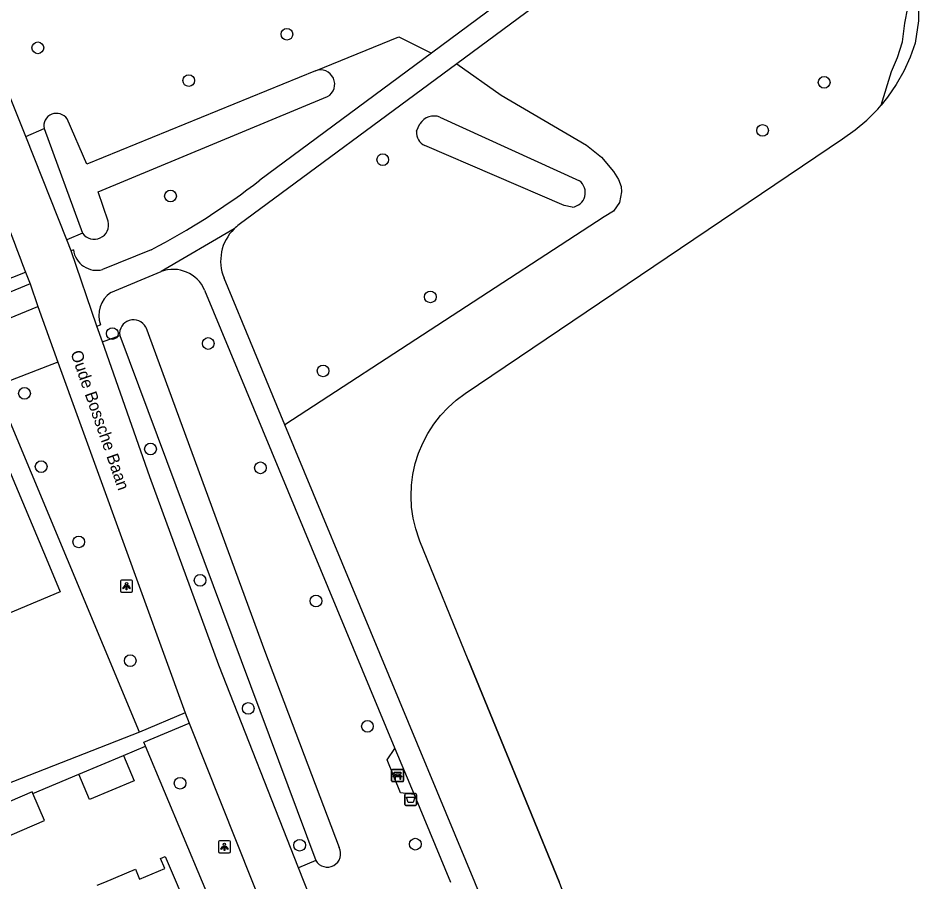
# Model space of a CAD drawing. Extents: x 157767 to 159171, y 387842 to 389425.
# Drawn here: x 159009.6 to 159084.9, y 388250 to 388322.2 of the extents above; entities that cross this region are included whole.
import ezdxf

# ---------------------------------------------------------------- set-up
doc = ezdxf.new("R2010")
doc.units = 0
for name, color, linetype in [('IMGEO_Afvalbak', 7, 'Continuous'), ('IMGEO_Bank', 7, 'Continuous'), ('IMGEO_Berm_groen', 7, 'Continuous'), ('IMGEO_Boom', 7, 'Continuous'), ('IMGEO_Fietspad_gesloten', 7, 'Continuous'), ('IMGEO_Groenvoorziening', 7, 'Continuous'), ('IMGEO_Lichtpunt', 7, 'Continuous'), ('IMGEO_Meer_plas_ven_vijver', 7, 'Continuous'), ('IMGEO_Openbare_ruimte_label', 7, 'Continuous'), ('IMGEO_Pand', 7, 'Continuous'), ('IMGEO_Voetpad_gesloten', 7, 'Continuous'), ('IMGEO_Voetpad_open', 7, 'Continuous'), ('IMGEO_Walbescherming', 7, 'Continuous'), ('IMGEO_Waterloop', 7, 'Continuous')]:
    doc.layers.add(name, color=color, linetype=linetype)

msp = doc.modelspace()

# ---------------------------------------------------------------- linework, layer by layer
at = {"layer": 'IMGEO_Afvalbak'}
for p, q in [((159042.043, 388257.388), (159042.833, 388257.388)), ((159042.833, 388257.388), (159042.043, 388257.388)), ((159041.943, 388256.488), (159041.943, 388257.288)), ((159041.943, 388257.288), (159041.943, 388256.488)), ((159042.933, 388257.288), (159042.933, 388256.488)), ((159042.933, 388256.488), (159042.933, 388257.288)), ((159042.833, 388256.388), (159042.043, 388256.388)), ((159042.043, 388256.388), (159042.833, 388256.388))]:
    msp.add_line(p, q, dxfattribs=at)
msp.add_lwpolyline([(159042.086, 388257.102), (159042.79, 388257.102), (159042.641, 388256.632), (159042.235, 388256.632), (159042.086, 388257.102)], dxfattribs=at)
for centre, start, end in [((159042.043, 388257.288), 90, 180), ((159042.043, 388257.288), 90, 180), ((159042.833, 388257.288), 0, 90), ((159042.833, 388257.288), 360, 90), ((159042.043, 388256.488), 180, 270), ((159042.043, 388256.488), 180, 270), ((159042.833, 388256.488), 270, 0), ((159042.833, 388256.488), 270, 0)]:
    msp.add_arc(centre, 0.1, start, end, dxfattribs=at)
at = {"layer": 'IMGEO_Bank'}
for p, q in [((159040.842, 388258.464), (159040.842, 388259.305)), ((159040.842, 388259.305), (159040.842, 388258.464)), ((159040.917, 388259.389), (159041.758, 388259.389)), ((159041.758, 388259.389), (159040.917, 388259.389)), ((159041.151, 388258.895), (159041.151, 388259.001)), ((159041.195, 388259.001), (159041.195, 388258.895)), ((159041.483, 388259.007), (159041.201, 388259.007)), ((159041.201, 388258.889), (159041.483, 388258.889)), ((159041.489, 388258.895), (159041.489, 388259.001)), ((159041.533, 388259.001), (159041.533, 388258.895)), ((159041.842, 388259.314), (159041.842, 388258.473)), ((159041.842, 388258.473), (159041.842, 388259.314)), ((159041.767, 388258.389), (159040.926, 388258.389)), ((159040.926, 388258.389), (159041.767, 388258.389)), ((159041.539, 388258.787), (159041.146, 388258.787))]:
    msp.add_line(p, q, dxfattribs=at)
for points in [[(159041.089, 388258.787), (159040.947, 388258.787), (159041.059, 388258.889), (159041.145, 388258.889)], [(159041.145, 388259.007), (159041.059, 388259.007), (159041.059, 388259.168), (159041.622, 388259.168), (159041.622, 388259.007), (159041.539, 388259.007)], [(159041.539, 388258.889), (159041.622, 388258.889), (159041.734, 388258.787), (159041.595, 388258.787)], [(159041.139, 388258.78), (159041.139, 388258.573), (159041.096, 388258.573), (159041.096, 388258.78)], [(159041.589, 388258.78), (159041.589, 388258.573), (159041.545, 388258.573), (159041.545, 388258.78)]]:
    msp.add_lwpolyline(points, dxfattribs=at)
for centre, radius, start, end in [((159040.92, 388259.311), 0.0779, 92.4484, 184.28452), ((159040.92, 388259.311), 0.0779, 92.4484, 184.28452), ((159041.144, 388259), 0.00671, 2.89567, 87.10433), ((159041.144, 388258.896), 0.00671, 272.89567, 357.10433), ((159041.201, 388259), 0.00671, 92.89567, 177.10433), ((159041.201, 388258.896), 0.00671, 182.89567, 267.10433), ((159041.483, 388259), 0.00671, 2.89567, 87.10433), ((159041.483, 388258.896), 0.00671, 272.89567, 357.10433), ((159041.54, 388259), 0.00671, 92.89567, 177.10433), ((159041.54, 388258.896), 0.00671, 182.89567, 267.10433), ((159041.764, 388259.311), 0.0779, 2.4484, 94.28452), ((159041.764, 388259.311), 0.0779, 2.4484, 94.28452), ((159040.92, 388258.467), 0.0779, 182.4484, 274.28452), ((159040.92, 388258.467), 0.0779, 182.4484, 274.28452), ((159041.089, 388258.78), 0.00671, 2.89567, 87.10433), ((159041.146, 388258.78), 0.00671, 92.89567, 177.10433), ((159041.538, 388258.78), 0.00671, 2.89567, 87.10433), ((159041.595, 388258.78), 0.00671, 92.89567, 177.10433), ((159041.764, 388258.467), 0.0779, 272.4484, 4.28452), ((159041.764, 388258.467), 0.0779, 272.4484, 4.28452)]:
    msp.add_arc(centre, radius, start, end, dxfattribs=at)
at = {"layer": 'IMGEO_Berm_groen'}
for points in [[(159016.676, 388295.128), (159018.13, 388295.662)], [(159034.503, 388251.802), (159033.075, 388251.183)]]:
    msp.add_lwpolyline(points, dxfattribs=at)
at = {"layer": 'IMGEO_Boom'}
for centre in [(159032.091, 388320.835), (159011.282, 388319.697), (159023.892, 388316.964), (159076.987, 388316.813), (159071.837, 388312.794), (159040.101, 388310.352), (159022.368, 388307.318), (159044.08, 388298.887), (159017.507, 388295.822), (159025.517, 388294.993), (159035.119, 388292.708), (159010.166, 388290.83), (159020.696, 388286.177), (159011.56, 388284.704), (159029.882, 388284.606), (159014.703, 388278.416), (159024.842, 388275.206), (159034.523, 388273.48), (159019.003, 388268.491), (159028.863, 388264.504), (159038.826, 388263.009), (159023.166, 388258.257), (159042.824, 388253.162), (159033.159, 388253.074)]:
    msp.add_circle(centre, 0.489, dxfattribs=at)
at = {"layer": 'IMGEO_Fietspad_gesloten'}
for points in [[(159010.278, 388312.299), (159009.34, 388314.661), (159003.467, 388329.206), (159000, 388337.149), (158994.882, 388349.556), (158985.556, 388371.478)], [(159013.71, 388303.656), (159010.278, 388312.299)], [(159014.072, 388302.744), (159013.71, 388303.656)], [(159016.217, 388296.437), (159014.072, 388302.744)], [(159010.253, 388300.958), (159010.64, 388299.976)], [(159010.64, 388299.976), (159011.284, 388298.077)], [(159011.284, 388298.077), (159012.963, 388293.448)], [(159016.676, 388295.128), (159016.217, 388296.437)], [(159033.075, 388251.183), (159026.395, 388268.116), (159020.63, 388283.846), (159016.676, 388295.128)], [(159012.963, 388293.448), (159023.594, 388264.127)], [(159023.594, 388264.127), (159023.93, 388263.272)], [(159023.93, 388263.272), (159029.221, 388250), (159031.674, 388243.846)], [(159035.233, 388245.714), (159033.542, 388250), (159033.075, 388251.183)]]:
    msp.add_lwpolyline(points, dxfattribs=at)
msp.add_arc((159221.307, 388383.536), 226.634, 198.65499, 201.36869, dxfattribs=at)
at = {"layer": 'IMGEO_Groenvoorziening'}
for points in [[(159081.736, 388314.905), (159082.617, 388317.714), (159083.126, 388318.901), (159083.521, 388320.21), (159083.74, 388321.75), (159083.975, 388323.03), (159084.003, 388324.413), (159083.921, 388325.688), (159083.626, 388327.18), (159083.007, 388329.267), (159082.414, 388331.522), (159081.226, 388333.498), (159080.353, 388335.281), (159079.392, 388336.388), (159078.269, 388337.253), (159077.171, 388338.654)], [(159034.472, 388317.775), (159041.447, 388320.626), (159044.166, 388319.26)], [(159046.279, 388318.368), (159049.993, 388315.756), (159057.124, 388311.574), (159058.39, 388310.575), (159059.389, 388309.365), (159059.788, 388308.689), (159060.011, 388308.112), (159060.065, 388307.663), (159059.892, 388306.781), (159059.376, 388306.045), (159058.604, 388305.583), (159031.93, 388288.193)], [(159010.278, 388312.299), (159011.797, 388312.961)], [(159015.016, 388304.206), (159013.71, 388303.656)], [(159012.963, 388293.448), (159008.992, 388291.909)], [(159019.785, 388262.525), (159007.71, 388291.363)], [(159028.215, 388242.391), (159025.029, 388250), (159020.278, 388261.349)]]:
    msp.add_lwpolyline(points, dxfattribs=at)
at = {"layer": 'IMGEO_Lichtpunt'}
for p, q in [((159018.192, 388275.131), (159018.192, 388274.324)), ((159018.192, 388275.131), (159018.192, 388274.324)), ((159019.094, 388275.226), (159018.286, 388275.226)), ((159019.094, 388275.226), (159018.286, 388275.226)), ((159019.188, 388274.324), (159019.188, 388275.131)), ((159019.188, 388274.324), (159019.188, 388275.131)), ((159018.286, 388274.23), (159019.094, 388274.23)), ((159018.286, 388274.23), (159019.094, 388274.23)), ((159026.377, 388253.344), (159026.377, 388252.537)), ((159026.377, 388253.344), (159026.377, 388252.537)), ((159027.279, 388253.439), (159026.471, 388253.439)), ((159027.279, 388253.439), (159026.471, 388253.439)), ((159027.373, 388252.537), (159027.373, 388253.344)), ((159027.373, 388252.537), (159027.373, 388253.344)), ((159026.471, 388252.443), (159027.279, 388252.443)), ((159026.471, 388252.443), (159027.279, 388252.443))]:
    msp.add_line(p, q, dxfattribs=at)
for points in [[(159018.566, 388274.795), (159018.605, 388274.767), (159018.417, 388274.505), (159018.379, 388274.532), (159018.566, 388274.795)], [(159018.668, 388274.747), (159018.715, 388274.747), (159018.715, 388274.425), (159018.668, 388274.425), (159018.668, 388274.747)], [(159018.778, 388274.767), (159018.816, 388274.794), (159019.003, 388274.532), (159018.964, 388274.504), (159018.778, 388274.767)], [(159026.751, 388253.008), (159026.79, 388252.98), (159026.602, 388252.718), (159026.564, 388252.745), (159026.751, 388253.008)], [(159026.853, 388252.96), (159026.9, 388252.96), (159026.9, 388252.638), (159026.853, 388252.638), (159026.853, 388252.96)], [(159026.963, 388252.98), (159027.001, 388253.007), (159027.188, 388252.745), (159027.149, 388252.717), (159026.963, 388252.98)]]:
    msp.add_lwpolyline(points, dxfattribs=at)
for centre in [(159018.691, 388274.929), (159026.876, 388253.142)]:
    msp.add_circle(centre, 0.0994, dxfattribs=at)
for centre, start, end in [((159018.286, 388275.131), 90, 180), ((159018.286, 388275.131), 90, 180), ((159019.094, 388275.131), 0, 90), ((159019.094, 388275.131), 0, 90), ((159018.286, 388274.324), 180, 270), ((159018.286, 388274.324), 180, 270), ((159019.094, 388274.324), 270, 0), ((159019.094, 388274.324), 270, 360), ((159026.471, 388253.344), 90, 180), ((159026.471, 388253.344), 90, 180), ((159027.279, 388253.344), 0, 90), ((159027.279, 388253.344), 0, 90), ((159026.471, 388252.537), 180, 270), ((159026.471, 388252.537), 180, 270), ((159027.279, 388252.537), 270, 0), ((159027.279, 388252.537), 270, 360)]:
    msp.add_arc(centre, 0.0946, start, end, dxfattribs=at)
at = {"layer": 'IMGEO_Meer_plas_ven_vijver'}
for points in [[(159076.243, 388348.925), (159078.986, 388342.273), (159080.007, 388339.799), (159081.634, 388335.492), (159084.381, 388328.188), (159084.747, 388326.076), (159084.909, 388323.846), (159084.867, 388321.961), (159084.586, 388320.08), (159084.178, 388318.918), (159083.648, 388317.746), (159083.015, 388316.625), (159082.285, 388315.566), (159081.736, 388314.905)], [(159059.431, 388238.252), (159054.839, 388250.007), (159047.235, 388268.572), (159043.21, 388278.473), (159043.141, 388278.649), (159042.853, 388279.519), (159042.643, 388280.411), (159042.514, 388281.319), (159042.466, 388282.234), (159042.501, 388283.15), (159042.617, 388284.059), (159042.814, 388284.955), (159043.09, 388285.829), (159043.443, 388286.675), (159043.87, 388287.486), (159044.368, 388288.256), (159044.933, 388288.978), (159045.56, 388289.646), (159046.244, 388290.256), (159046.98, 388290.803), (159078.515, 388312.1), (159079.57, 388312.836), (159080.555, 388313.664), (159081.463, 388314.576), (159081.736, 388314.905)]]:
    msp.add_lwpolyline(points, dxfattribs=at)
at = {"layer": 'IMGEO_Pand'}
for points in [[(159003.047, 388282.126), (159008.841, 388284.551), (159011.972, 388277.072), (159013.154, 388274.248), (159007.36, 388271.825)], [(159014.702, 388259.007), (159018.431, 388260.576)], [(159018.431, 388260.576), (159019.319, 388258.465), (159015.591, 388256.896), (159014.702, 388259.007)], [(159010.877, 388257.407), (159010.82, 388257.541), (159007.06, 388255.927)], [(159008.069, 388253.531), (159011.845, 388255.152), (159010.877, 388257.407)], [(159016.245, 388249.738), (159016.867, 388250), (159019.434, 388251.08), (159019.785, 388250.248), (159021.892, 388251.135), (159021.54, 388251.97), (159021.932, 388252.135), (159022.835, 388250), (159025.964, 388242.597), (159020.26, 388240.197)]]:
    msp.add_lwpolyline(points, dxfattribs=at)
at = {"layer": 'IMGEO_Voetpad_gesloten'}
for points in [[(159077.171, 388338.654), (159072.357, 388336.842), (159070.828, 388336.168), (159069.366, 388335.36), (159067.982, 388334.425), (159067.55, 388334.094), (159046.279, 388318.368)], [(159065.344, 388334.957), (159044.166, 388319.26)], [(159044.166, 388319.26), (159029.831, 388308.636)], [(159046.279, 388318.368), (159028.098, 388304.926)], [(159027.681, 388304.571), (159021.584, 388301.01)], [(159014.257, 388302.82), (159014.072, 388302.744)], [(159020.755, 388302.831), (159016.698, 388301.167)], [(159017.378, 388299.255), (159021.584, 388301.01)], [(159031.93, 388288.193), (159026.84, 388300.453)], [(159025.219, 388299.457), (159041.123, 388261.149)], [(159016.217, 388296.437), (159016.517, 388296.558)], [(159048.507, 388248.184), (159048.472, 388248.348), (159047.786, 388250), (159031.93, 388288.193)], [(159041.123, 388261.149), (159042.716, 388257.312)], [(159042.716, 388257.312), (159045.752, 388250)]]:
    msp.add_lwpolyline(points, dxfattribs=at)
for centre, radius, start, end in [((158992.375, 388357.199), 61.33, 297.56392, 307.64196), ((159030.335, 388301.876), 3.782, 126.25697, 134.55979), ((159030.321, 388301.887), 3.765, 134.52471, 202.39024), ((159016.209, 388303.074), 1.968, 187.40382, 284.38592), ((159022.576, 388298.301), 2.885, 23.62339, 110.10886), ((159018.668, 388297.357), 2.295, 124.20784, 200.38146)]:
    msp.add_arc(centre, radius, start, end, dxfattribs=at)
at = {"layer": 'IMGEO_Voetpad_open'}
for points in [[(159008.145, 388300.117), (159010.253, 388300.958)], [(159010.64, 388299.976), (159008.559, 388299.125), (159008.145, 388300.117)], [(159007.122, 388296.375), (159011.284, 388298.077)], [(159023.594, 388264.127), (159019.785, 388262.525)], [(159020.278, 388261.349), (159020.14, 388261.678), (159023.93, 388263.272)], [(159019.785, 388262.525), (159004.585, 388256.602), (158981.778, 388246.313), (158982.412, 388244.821), (158982.284, 388244.767)], [(159018.431, 388260.576), (159020.278, 388261.349)], [(159042.716, 388257.312), (159041.575, 388257.452), (159040.485, 388260.214), (159041.123, 388261.149)], [(159010.877, 388257.407), (159014.702, 388259.007)]]:
    msp.add_lwpolyline(points, dxfattribs=at)
at = {"layer": 'IMGEO_Walbescherming'}
msp.add_lwpolyline([(159047.235, 388268.572), (159054.839, 388250.007)], dxfattribs=at)
at = {"layer": 'IMGEO_Waterloop'}
for points in [[(159034.472, 388317.775), (159015.384, 388309.97), (159013.725, 388313.754)], [(159017.159, 388305.206), (159016.323, 388307.677), (159035.485, 388315.621)], [(159044.872, 388313.914), (159056.534, 388308.586)], [(159042.929, 388312.726), (159043.204, 388313.361)], [(159011.797, 388312.961), (159015.016, 388304.206)], [(159055.936, 388306.39), (159055.268, 388306.537), (159043.611, 388311.527)], [(159020.298, 388296.351), (159030.231, 388269.333), (159036.457, 388252.875)], [(159018.13, 388295.662), (159034.503, 388251.802)]]:
    msp.add_lwpolyline(points, dxfattribs=at)
for centre, radius, start, end in [((159034.899, 388316.661), 1.193, 299.39425, 110.97981), ((159012.842, 388313.161), 1.064, 33.86394, 190.85148), ((159044.39, 388312.577), 1.422, 70.16585, 146.51846), ((159044.133, 388312.617), 1.209, 174.84183, 244.42124), ((159055.805, 388307.605), 1.222, 276.16663, 53.36729), ((159015.993, 388304.909), 1.204, 215.76428, 14.26658), ((159019.272, 388295.824), 1.154, 27.20757, 188.05341), ((159035.47, 388252.357), 1.115, 209.87637, 27.66865)]:
    msp.add_arc(centre, radius, start, end, dxfattribs=at)

# ---------------------------------------------------------------- texts
at = {"layer": 'IMGEO_Openbare_ruimte_label'}
msp.add_text('Oude Bossche Baan', height=1, rotation=289.21431, dxfattribs=at).set_placement((159013.989, 388294.223))

doc.saveas('drawing.dxf')
